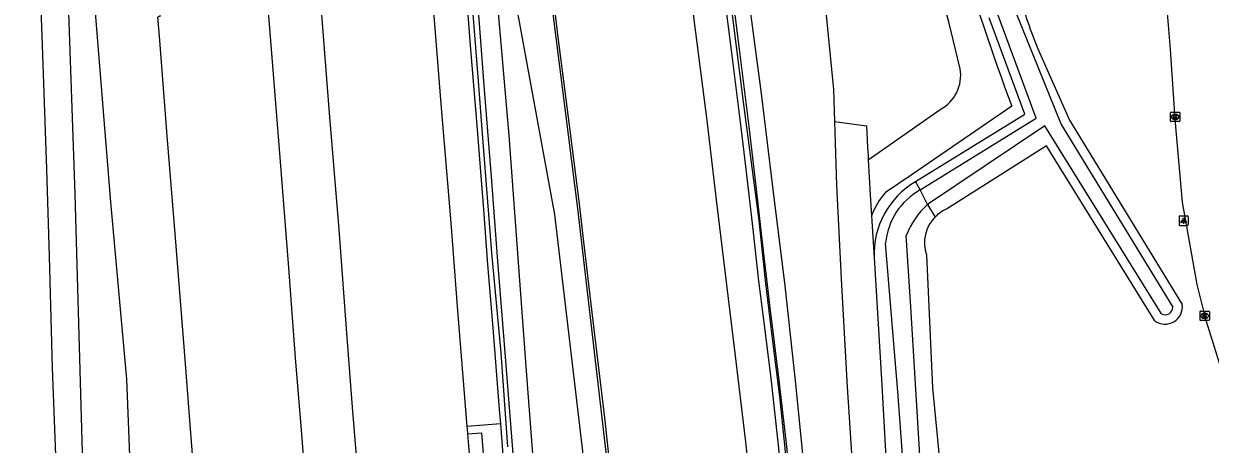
# Model space of a CAD drawing. Extents: x 157793 to 159380, y 380882 to 382313.
# Drawn here: x 157852.4 to 157979.3, y 381260.1 to 381305 of the extents above; entities that cross this region are included whole.
import ezdxf

# ---------------------------------------------------------------- set-up
doc = ezdxf.new("R2010")
doc.units = 0
for name, color, linetype in [('IMGEO_Berm_groen', 7, 'Continuous'), ('IMGEO_Geluidsscherm', 7, 'Continuous'), ('IMGEO_Grasland_overig', 7, 'Continuous'), ('IMGEO_Groenvoorziening', 7, 'Continuous'), ('IMGEO_Kolk', 7, 'Continuous'), ('IMGEO_Lichtpunt', 7, 'Continuous'), ('IMGEO_Muur', 7, 'Continuous'), ('IMGEO_Oever', 7, 'Continuous'), ('IMGEO_Rijbaan_autosnelweg', 7, 'Continuous'), ('IMGEO_Rijbaan_autoweg', 7, 'Continuous'), ('IMGEO_Rijbaan_lokaal_gesloten', 7, 'Continuous'), ('IMGEO_Voetpad_halfverhard', 7, 'Continuous'), ('IMGEO_Waterloop', 7, 'Continuous')]:
    doc.layers.add(name, color=color, linetype=linetype)

msp = doc.modelspace()

# ---------------------------------------------------------------- linework, layer by layer
at = {"layer": 'IMGEO_Berm_groen'}
for points in [[(157918.21, 381225.76), (157915.16, 381255.29), (157911.64, 381285.3), (157908.71, 381308.67), (157904.78, 381341.48), (157899.68, 381389.1), (157898.23, 381405.42), (157896.22, 381428.4), (157894.05, 381443.86), (157892.56, 381450.2)], [(157917.62, 381403.51), (157918.33, 381397.83), (157920.13, 381384.27), (157922.82, 381367.81), (157924.53, 381352.73), (157925.99, 381339.92), (157927.44, 381326.68), (157929.37, 381311.81), (157931.27, 381297.6), (157932.47, 381287.63), (157933.79, 381277.04), (157934.94, 381266.58), (157936.08, 381255.15), (157937.25, 381243.77), (157938.51, 381233.41), (157939.65, 381222.62), (157940.64, 381210.87), (157941.82, 381198.85), (157942.85, 381186.15), (157944.08, 381173.73)], [(157920.68, 381175.3), (157918.13, 381203.48), (157916.82, 381223.08), (157916.49, 381224.03), (157916.29, 381225.33), (157916.25, 381226.52), (157912.65, 381255.49), (157909.2, 381284.66), (157904.76, 381308.79), (157902.08, 381340.82), (157898.34, 381366.69)], [(157898.34, 381366.69), (157900.47, 381343.01), (157902.31, 381315.66), (157904.27, 381293.12), (157906.08, 381268.44), (157908.21, 381240.86), (157910.17, 381217.67), (157911.74, 381196.63), (157913.47, 381175.28)], [(157869.53, 381184.22), (157869.38, 381185.99), (157867.36, 381212.77), (157865.64, 381233.81), (157864.06, 381250.77), (157863.41, 381267.09), (157861.71, 381285.98), (157859.5, 381313.35), (157858.68, 381333.57), (157856.44, 381360.92), (157856.58, 381363.75), (157855.11, 381363.68), (157855.64, 381353.53)], [(157855.64, 381353.53), (157856.57, 381323.63), (157857.85, 381286.83), (157858.64, 381259.26), (157860.12, 381230.16), (157861.25, 381201.95), (157863.18, 381174.74)], [(157903.41, 381262.3), (157899.78, 381262.04)], [(157899.84, 381261.26), (157901.34, 381261.36), (157901.68, 381257.32), (157903.78, 381257.56)]]:
    msp.add_lwpolyline(points, dxfattribs=at)
at = {"layer": 'IMGEO_Geluidsscherm'}
for points in [[(157904.16, 381259.86), (157903.44, 381269.91), (157902.47, 381280.57), (157901.52, 381292.4), (157901, 381299.39), (157900.13, 381310.14), (157899.26, 381321.77), (157898.36, 381333.23), (157897.55, 381342.91), (157896.85, 381352.08), (157896.12, 381361.28), (157895.42, 381370.12), (157894.77, 381378.6), (157894.11, 381386.69), (157893.57, 381394.02), (157892.96, 381402.02), (157892.25, 381410.14), (157891.61, 381418.28), (157891.07, 381425.43), (157890.72, 381431.38), (157890.24, 381440.47), (157889.96, 381444.82)], [(157915.89, 381400.55), (157917.35, 381390.28), (157918.56, 381381.9), (157919.83, 381373.56), (157920.77, 381367.36), (157921.52, 381361.05), (157922.5, 381352.66), (157923.24, 381346.42), (157924.19, 381338.03), (157925.2, 381329.71), (157925.93, 381323.61), (157926.74, 381317.33), (157927.79, 381308.86), (157929.36, 381296.41), (157930.99, 381284.03), (157931.69, 381277.63), (157932.43, 381271.43), (157933.2, 381265.24), (157933.86, 381258.99)]]:
    msp.add_lwpolyline(points, dxfattribs=at)
at = {"layer": 'IMGEO_Grasland_overig'}
for points in [[(157927.54, 381404.62), (157927.82, 381402.85), (157929.65, 381391.37), (157931.08, 381379.07), (157932.26, 381368.04), (157933.76, 381357.51), (157935.04, 381343.97), (157936.38, 381328.24), (157937.57, 381312.49), (157938.99, 381298.01), (157939.1, 381294.6)], [(157939.1, 381294.6), (157942.52, 381294.13), (157942.64, 381291.86), (157942.69, 381290.93), (157942.71, 381290.51)], [(157939.1, 381294.6), (157939.33, 381287.77), (157939.85, 381277.11), (157940.46, 381266.28), (157941.18, 381255.33), (157941.85, 381245.29), (157942.52, 381234.95), (157943.25, 381222.72), (157944.07, 381211.28), (157944.9, 381200.09), (157945.74, 381187.71), (157946.84, 381177.17)], [(157943.05, 381284.53), (157943.33, 381280.06)], [(157943.33, 381280.06), (157944.14, 381267.06), (157945.19, 381247.84), (157946.47, 381231.86), (157947.66, 381213.64), (157948.9, 381196.15), (157950.35, 381178.75)]]:
    msp.add_lwpolyline(points, dxfattribs=at)
at = {"layer": 'IMGEO_Groenvoorziening'}
for points in [[(157947.77, 381288.18), (157959.45, 381295.38), (157955.63, 381305.68)], [(157960.87, 381302.28), (157964.24, 381294.74), (157976.28, 381275.07)], [(157973.35, 381273.33), (157961.76, 381291.99), (157951.08, 381285.25)], [(157948.93, 381280.37), (157949.59, 381266.17), (157953.69, 381223.83), (157954.43, 381213.09)]]:
    msp.add_lwpolyline(points, dxfattribs=at)
for centre, radius, start, end in [((158040.72, 381333.55), 85.76, 197.181, 201.3914), ((157952.36, 381280.39), 9.04, 120.567, 182.1301), ((157952.67, 381281.64), 3.95, 135.4809, 198.6711), ((157952.66, 381281.65), 3.93, 113.6735, 135.5221), ((157974.45, 381274.81), 1.85, 233.4666, 8.0747)]:
    msp.add_arc(centre, radius, start, end, dxfattribs=at)
at = {"layer": 'IMGEO_Kolk'}
for p, q in [((157975.02, 381294.67), (157975.02, 381295.52)), ((157975.1, 381295.6), (157975.95, 381295.6)), ((157975.95, 381294.6), (157975.1, 381294.6)), ((157975.51, 381295.38), (157975.54, 381295.38)), ((157975.53, 381294.82), (157975.51, 381294.82)), ((157976.03, 381295.52), (157976.03, 381294.67)), ((157978.19, 381273.43), (157978.19, 381274.28)), ((157978.26, 381274.35), (157979.11, 381274.35)), ((157978.68, 381274.13), (157978.7, 381274.13)), ((157979.19, 381274.28), (157979.19, 381273.43)), ((157979.11, 381273.35), (157978.26, 381273.35)), ((157978.7, 381273.57), (157978.67, 381273.57))]:
    msp.add_line(p, q, dxfattribs=at)
for points in [[(157975.02, 381294.67), (157975.02, 381295.52)], [(157975.1, 381295.6), (157975.95, 381295.6)], [(157975.95, 381294.6), (157975.1, 381294.6)], [(157975.34, 381295.3), (157975.47, 381295.3), (157975.47, 381295.15), (157975.6, 381295.3), (157975.76, 381295.3), (157975.62, 381295.15), (157975.77, 381294.9), (157975.62, 381294.9), (157975.53, 381295.06), (157975.47, 381294.99), (157975.47, 381294.9), (157975.34, 381294.9), (157975.34, 381295.3)], [(157976.03, 381295.52), (157976.03, 381294.67)], [(157978.19, 381273.43), (157978.19, 381274.28)], [(157978.26, 381274.35), (157979.11, 381274.35)], [(157979.19, 381274.28), (157979.19, 381273.43)], [(157979.11, 381273.35), (157978.26, 381273.35)], [(157978.51, 381274.05), (157978.63, 381274.05), (157978.63, 381273.9), (157978.76, 381274.05), (157978.93, 381274.05), (157978.78, 381273.9), (157978.93, 381273.65), (157978.78, 381273.65), (157978.7, 381273.82), (157978.63, 381273.75), (157978.63, 381273.65), (157978.51, 381273.65), (157978.51, 381274.05)]]:
    msp.add_lwpolyline(points, dxfattribs=at)
for centre, start, end in [((157975.1, 381295.52), 91.552, 178.448), ((157975.1, 381295.52), 91.552, 178.448), ((157975.1, 381294.67), 181.552, 268.448), ((157975.1, 381294.67), 181.552, 268.448), ((157975.95, 381295.52), 1.552, 88.448), ((157975.95, 381295.52), 1.552, 88.448), ((157975.95, 381294.67), 271.552, 358.448), ((157975.95, 381294.67), 271.552, 358.448), ((157978.26, 381274.28), 91.552, 178.448), ((157978.26, 381274.28), 91.552, 178.448), ((157979.11, 381274.28), 1.552, 88.448), ((157979.11, 381274.28), 1.552, 88.448), ((157978.26, 381273.43), 181.552, 268.448), ((157978.26, 381273.43), 181.552, 268.448), ((157979.11, 381273.43), 271.552, 358.448), ((157979.11, 381273.43), 271.552, 358.448)]:
    msp.add_arc(centre, 0.0765, start, end, dxfattribs=at)
for centre, major_axis, ratio, start_param, end_param in [((157975.51, 381295.1), (-0.387, 0.002), 0.722429, 4.712389, 7.853982), ((157975.54, 381295.1), (-0.39, 0.002), 0.717154, 1.570796, 4.712389), ((157978.67, 381273.85), (-0.387, 0.002), 0.722429, 4.712389, 7.853982), ((157978.7, 381273.85), (-0.39, 0.002), 0.717154, 1.570796, 4.712389)]:
    msp.add_ellipse(centre, major_axis=major_axis, ratio=ratio, start_param=start_param, end_param=end_param, dxfattribs=at)
at = {"layer": 'IMGEO_Lichtpunt'}
for p, q in [((157975.94, 381284.42), (157975.94, 381283.61)), ((157975.94, 381284.42), (157975.94, 381283.61)), ((157976.84, 381284.51), (157976.04, 381284.51)), ((157976.84, 381284.51), (157976.04, 381284.51)), ((157976.94, 381283.61), (157976.94, 381284.42)), ((157976.94, 381283.61), (157976.94, 381284.42)), ((157976.04, 381283.51), (157976.84, 381283.51)), ((157976.04, 381283.51), (157976.84, 381283.51))]:
    msp.add_line(p, q, dxfattribs=at)
for points in [[(157976.32, 381284.08), (157976.35, 381284.05), (157976.17, 381283.79), (157976.13, 381283.82), (157976.32, 381284.08)], [(157976.42, 381284.03), (157976.46, 381284.03), (157976.46, 381283.71), (157976.42, 381283.71), (157976.42, 381284.03)], [(157976.53, 381284.05), (157976.57, 381284.08), (157976.75, 381283.82), (157976.71, 381283.79), (157976.53, 381284.05)]]:
    msp.add_lwpolyline(points, dxfattribs=at)
msp.add_circle((157976.44, 381284.21), 0.0994, dxfattribs=at)
for centre, start, end in [((157976.04, 381284.42), 90, 180), ((157976.04, 381284.42), 90, 180), ((157976.84, 381284.42), 0, 90), ((157976.84, 381284.42), 0, 90), ((157976.04, 381283.61), 180, 270), ((157976.04, 381283.61), 180, 270), ((157976.84, 381283.61), 270, 0), ((157976.84, 381283.61), 270, 360)]:
    msp.add_arc(centre, 0.0946, start, end, dxfattribs=at)
at = {"layer": 'IMGEO_Muur'}
for points in [[(157933.56, 381255.81), (157932.99, 381261), (157932.35, 381266.88), (157931.73, 381272.03), (157931.01, 381277.6), (157930.34, 381283.71), (157929.65, 381289.51), (157929.12, 381293.95), (157928.06, 381302.5), (157926.99, 381310.84), (157925.88, 381319.42), (157924.83, 381328.21), (157923.75, 381336.98), (157922.79, 381344.98), (157921.78, 381353.84), (157920.97, 381361.45), (157920.33, 381366.26), (157919.31, 381372.94), (157918.46, 381378.56), (157917.24, 381386.85), (157916.01, 381395.34), (157915.11, 381402.02), (157914.66, 381405.28)], [(157903.41, 381262.3), (157903.29, 381263.85), (157902.61, 381272.56), (157902.04, 381279.34), (157901.6, 381285.19), (157900.9, 381294.17), (157900.19, 381302.75), (157899.53, 381311.14), (157899.01, 381317.99), (157898.08, 381329.46), (157897.19, 381340.66), (157896.34, 381351.57), (157895.4, 381363.01), (157894.55, 381373.92), (157893.8, 381383.23), (157893, 381394.25), (157892.33, 381401.98), (157892.21, 381403.58)], [(157915.8, 381403.29), (157915.85, 381402.91), (157916.05, 381401.44), (157916.87, 381395.44), (157918.29, 381385.65), (157919.55, 381377.35), (157921.14, 381366.41), (157921.97, 381359.8), (157922.61, 381354.32), (157923.38, 381347.49), (157924.22, 381339.97), (157925.04, 381333.2), (157925.99, 381325.65), (157926.97, 381317.38), (157927.9, 381310.31), (157928.91, 381302.32), (157929.94, 381294.06), (157930.73, 381287.39), (157931.4, 381281.38), (157932.18, 381274.72), (157933.11, 381267.27), (157933.92, 381260.2), (157934.76, 381252.17)], [(157894.32, 381391.01), (157894.37, 381390.05), (157894.6, 381387.14), (157895.32, 381378.15), (157896.17, 381367.35), (157896.97, 381357.33), (157897.71, 381347.76), (157898.55, 381337.34), (157899.2, 381329.04), (157899.95, 381319.63), (157900.81, 381308.9), (157901.61, 381298.45), (157902.4, 381288.71), (157903.06, 381279.67), (157903.88, 381269.48), (157904.68, 381259.56), (157905.39, 381250.68), (157906.16, 381240.49), (157906.99, 381230.08), (157907.84, 381219.53), (157908.69, 381209.18), (157909.38, 381200.17), (157910.28, 381188.79), (157911.04, 381178.88)], [(157903.78, 381257.56), (157903.41, 381262.3)]]:
    msp.add_lwpolyline(points, dxfattribs=at)
at = {"layer": 'IMGEO_Oever'}
for points in [[(157948.26, 381287.3), (157947.77, 381288.18)], [(157949.06, 381285.75), (157949.86, 381284.4)]]:
    msp.add_lwpolyline(points, dxfattribs=at)
at = {"layer": 'IMGEO_Rijbaan_autosnelweg'}
for points in [[(157872.66, 381439.94), (157873.24, 381436.07), (157874.06, 381428.26), (157875.19, 381420.04), (157875.96, 381411.26), (157876.95, 381398.22), (157877.96, 381385.65), (157878.89, 381373.9), (157879.84, 381361.68), (157880.94, 381347.94), (157881.9, 381335.03), (157882.94, 381321.92), (157883.94, 381309.74), (157885.04, 381295.95), (157886.08, 381283.07), (157886.93, 381271.98), (157887.51, 381264.1), (157888.18, 381255.88)], [(157882.86, 381252.11), (157882.1, 381261.62), (157881.46, 381269.35), (157880.74, 381278.98), (157879.82, 381290.76), (157878.81, 381303.22), (157877.83, 381315.65), (157876.82, 381328.28), (157875.99, 381338.83), (157874.97, 381351.73), (157874.09, 381362.99), (157873.19, 381374.12), (157872.36, 381384.76), (157871.36, 381397.14), (157870.55, 381407.61), (157869.8, 381417.27), (157869.34, 381423.94), (157869.21, 381429.64), (157869.18, 381434.93), (157869.09, 381438.11)], [(157888.55, 381403.27), (157889.05, 381396.94), (157889.94, 381385.53), (157890.88, 381373.62), (157891.81, 381361.75), (157892.68, 381351.05), (157893.55, 381339.97), (157894.51, 381328.5), (157895.25, 381318.5), (157896.13, 381307.24), (157897.01, 381296.49), (157898.06, 381283.79), (157898.76, 381274.86), (157899.78, 381262.04)], [(157858.05, 381364.79), (157858.7, 381357.18), (157859.3, 381350.17), (157859.83, 381350.06), (157862.68, 381350.45), (157863.25, 381349.08), (157863.57, 381344.36), (157864.55, 381332.49), (157865.55, 381320.42), (157866.34, 381310.55), (157866.59, 381310.35), (157866.94, 381305.81), (157866.69, 381305.74), (157866.88, 381303.71), (157867.7, 381293.07), (157868.58, 381282.19), (157869.64, 381269.2), (157870.87, 381253)], [(157899.78, 381262.04), (157899.8, 381261.76), (157899.84, 381261.26)], [(157899.84, 381261.26), (157900.8, 381249.69), (157902.12, 381233.03), (157903.61, 381214.69), (157905.02, 381196.18), (157906.6, 381176.45)]]:
    msp.add_lwpolyline(points, dxfattribs=at)
at = {"layer": 'IMGEO_Rijbaan_autoweg'}
for points in [[(157930.43, 381252.94), (157929.57, 381260.67), (157928.49, 381269.86), (157927.6, 381277.16), (157926.48, 381286.24), (157925.49, 381294.7), (157924.13, 381305.21), (157922.69, 381316.99), (157921.13, 381329.61), (157919.95, 381339.67), (157918.98, 381348.26), (157917.53, 381359.92), (157916.24, 381369.35), (157914.95, 381379.03), (157913.35, 381389.71), (157912.11, 381398.63), (157911.24, 381404.77)], [(157898.7, 381403.02), (157899.71, 381391.64), (157900.87, 381380.49), (157902.1, 381368.69), (157903.24, 381357.43), (157904.6, 381345.98), (157905.67, 381335.68), (157906.86, 381325.52), (157908.27, 381314.22), (157909.49, 381303.9), (157910.73, 381294.2), (157911.81, 381285.82), (157912.19, 381282.36), (157913.33, 381272.7), (157914.55, 381262.65), (157915.55, 381253.24)], [(157860.48, 381174.92), (157859.76, 381185.18), (157859.23, 381194.17), (157858.74, 381203.41), (157858.13, 381212.87), (157857.64, 381221.71), (157857.19, 381229.37), (157856.82, 381237.79), (157856.42, 381245.58), (157855.87, 381258.05), (157855.47, 381268.28), (157855.16, 381280.23), (157854.86, 381289.53), (157854.36, 381303.77), (157853.83, 381317.72), (157853.4, 381329.22), (157852.74, 381341.15), (157852.4, 381349.69)]]:
    msp.add_lwpolyline(points, dxfattribs=at)
at = {"layer": 'IMGEO_Rijbaan_lokaal_gesloten'}
msp.add_lwpolyline([(158003.6, 381229.85), (158000, 381233.33), (157999.67, 381233.69), (157999.04, 381234.37), (157998.99, 381234.42), (157995.18, 381239.01), (157993.45, 381241.52), (157991.75, 381243.98), (157989.12, 381248.64), (157988.78, 381249.24), (157988.35, 381250), (157984.96, 381256.56), (157983.52, 381260.02), (157981.52, 381264.82), (157978.83, 381273.34), (157977.88, 381277.21), (157976.32, 381285.98), (157975.54, 381294.85), (157975.03, 381302.34), (157974.54, 381308.35)], dxfattribs=at)
at = {"layer": 'IMGEO_Voetpad_halfverhard'}
for points in [[(157952.55, 381300.23), (157951.33, 381305.24), (157945.77, 381324.82)], [(157942.71, 381290.51), (157950.4, 381295.88)], [(157958.05, 381296.23), (157947.3, 381288.88), (157944.55, 381287.01)], [(157942.71, 381290.51), (157942.91, 381286.82), (157943.05, 381284.53)]]:
    msp.add_lwpolyline(points, dxfattribs=at)
for centre, radius, start, end in [((158225.74, 381395.45), 285.48, 193.2127, 200.3367), ((157948.44, 381299.55), 4.16, 298.0773, 9.4161), ((157950.49, 381281.73), 7.95, 138.3254, 159.3403)]:
    msp.add_arc(centre, radius, start, end, dxfattribs=at)
at = {"layer": 'IMGEO_Waterloop'}
for points in [[(157960.71, 381402.53), (157940.53, 381400.77), (157941.77, 381388.8), (157945.37, 381362.73), (157950.99, 381333.79), (157954.27, 381319.91), (157957.83, 381307.94), (157963.35, 381294.29), (157975.29, 381274.76)], [(157948.26, 381287.3), (157960.67, 381294.96), (157956.57, 381306.03)], [(157974.08, 381274.05), (157961.58, 381294.13), (157949.06, 381285.75)], [(157949.06, 381285.75), (157948.26, 381287.3)], [(157951.63, 381211.25), (157949.2, 381243.07), (157947.27, 381274.82), (157946.77, 381282.42)], [(157994.74, 381043.03), (157990.83, 381048.74), (157980.89, 381064.91), (157973.37, 381079.35), (157965.17, 381100.23), (157959.89, 381118.16), (157958.25, 381127.61), (157955, 381150.09), (157952.56, 381172.24), (157950.69, 381196.02), (157949.62, 381210.98), (157947.44, 381244.35), (157945.89, 381265.31), (157944.56, 381281.6)]]:
    msp.add_lwpolyline(points, dxfattribs=at)
for centre, radius, start, end in [((157951.8, 381280.95), 7.27, 119.1899, 174.9347), ((157954.98, 381279.23), 8.81, 132.2321, 158.7684), ((157974.45, 381274.81), 0.848, 244.0002, 356.5478)]:
    msp.add_arc(centre, radius, start, end, dxfattribs=at)

doc.saveas('drawing.dxf')
